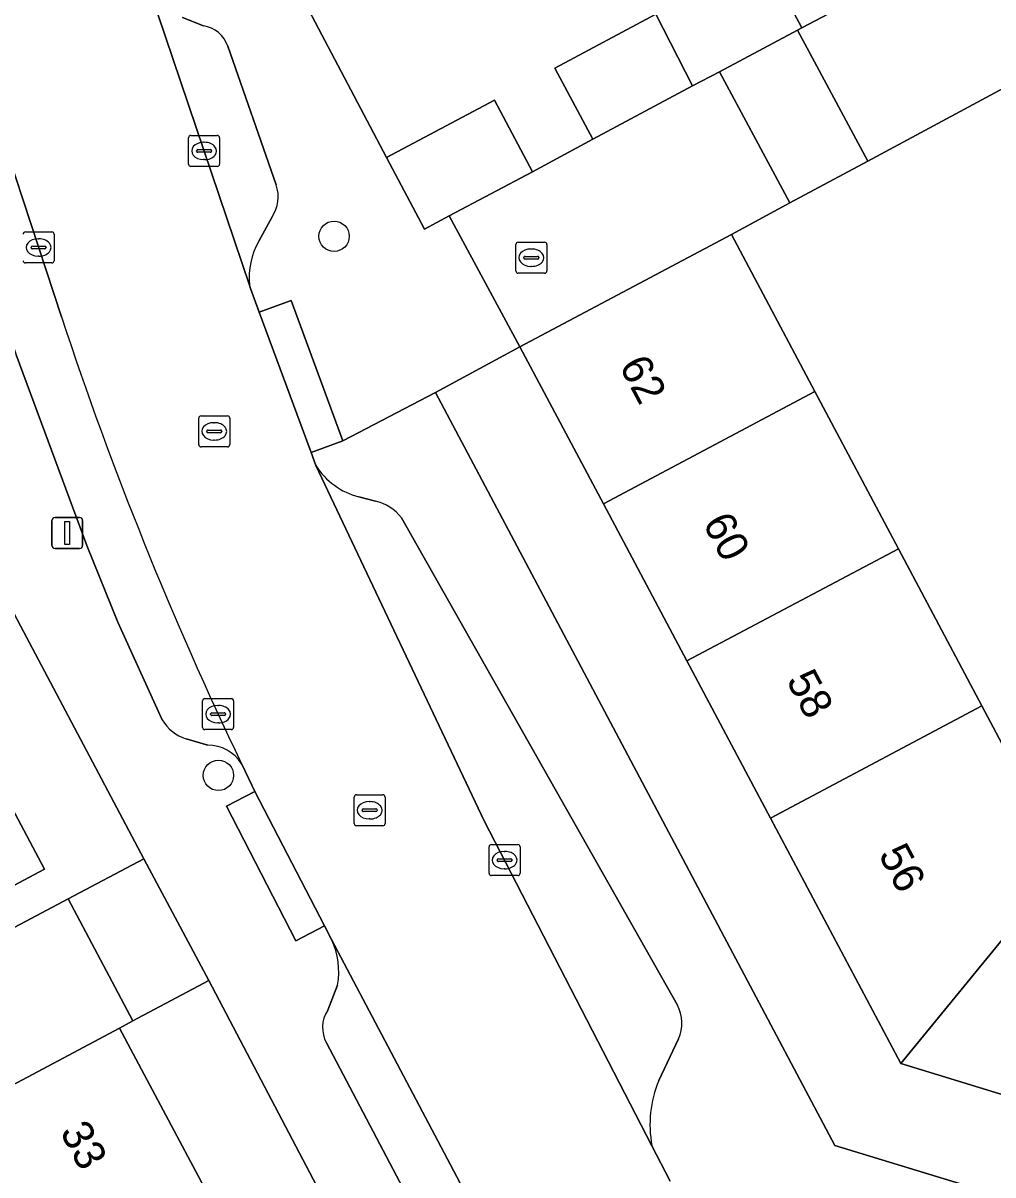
# Model space of a CAD drawing. Extents: x 160304 to 160955, y 383684 to 384161.
# Drawn here: x 160683.55 to 160714.82, y 383857.69 to 383894.83 of the extents above; entities that cross this region are included whole.
import ezdxf

# ---------------------------------------------------------------- set-up
doc = ezdxf.new("R2010")
doc.units = 0
for name, color, linetype in [('IMGEO_Boom', 7, 'Continuous'), ('IMGEO_Erf', 7, 'Continuous'), ('IMGEO_Kolk', 7, 'Continuous'), ('IMGEO_Lichtmast', 7, 'Continuous'), ('IMGEO_Pand', 7, 'Continuous'), ('IMGEO_Pand_nummerreeks', 7, 'Continuous'), ('IMGEO_Parkeervlak_open', 7, 'Continuous'), ('IMGEO_Rijbaan_lokaal_open', 7, 'Continuous'), ('IMGEO_Rioolput', 7, 'Continuous'), ('IMGEO_Voetpad_open', 7, 'Continuous')]:
    doc.layers.add(name, color=color, linetype=linetype)

msp = doc.modelspace()

# ---------------------------------------------------------------- linework, layer by layer
at = {"layer": 'IMGEO_Boom'}
for centre in [(160693.579, 383887.955), (160689.851, 383870.576)]:
    msp.add_circle(centre, 0.489, dxfattribs=at)
at = {"layer": 'IMGEO_Erf'}
for points in [[(160690.46, 383899.614), (160695.264, 383890.492), (160698.745, 383892.339), (160699.973, 383890.038), (160701.916, 383891.092), (160700.695, 383893.38), (160703.947, 383895.116)], [(160707.434, 383896.978), (160708.662, 383894.677), (160710.608, 383895.703)], [(160717.997, 383894.261), (160710.785, 383890.382), (160708.275, 383889.032), (160706.386, 383888.016), (160709.078, 383882.95), (160711.769, 383877.884), (160714.461, 383872.819), (160717.152, 383867.753)], [(160669.297, 383858.262), (160685.008, 383866.594), (160687.448, 383867.888), (160673.936, 383893.383)], [(160681.493, 383872.718), (160684.244, 383867.552), (160677.443, 383863.93)]]:
    msp.add_lwpolyline(points, dxfattribs=at)
for points in [[(160696.844, 383882.915), (160709.724, 383858.649), (160729.382, 383852.644), (160784.889, 383882.06), (160783.419, 383884.791), (160777.227, 383881.501), (160772.2, 383878.83), (160767.173, 383876.159), (160762.146, 383873.488), (160757.119, 383870.817), (160752.092, 383868.146), (160747.065, 383865.475), (160742.038, 383862.804), (160737.011, 383860.133), (160729.196, 383855.981), (160720.48, 383858.649), (160711.848, 383861.291), (160707.647, 383869.198), (160704.955, 383874.264), (160702.264, 383879.33), (160699.572, 383884.396)], [(160706.29, 383834.575), (160698.822, 383848.768), (160696.833, 383850.07), (160689.542, 383863.958), (160687.096, 383862.66), (160686.663, 383862.43), (160689.481, 383857.138), (160692.156, 383852.115), (160694.833, 383847.089), (160697.446, 383842.182), (160701.657, 383834.275), (160698.945, 383825.386), (160697.309, 383820.026), (160695.709, 383814.78), (160694.073, 383809.418), (160692.164, 383803.164), (160696.3, 383801.889)]]:
    msp.add_lwpolyline(points, close=True, dxfattribs=at)
at = {"layer": 'IMGEO_Kolk'}
for p, q in [((160688.888, 383890.28), (160688.888, 383891.132)), ((160688.963, 383891.206), (160689.815, 383891.206)), ((160689.889, 383891.132), (160689.889, 383890.28)), ((160689.147, 383890.7), (160689.147, 383890.712)), ((160689.585, 383890.663), (160689.187, 383890.663)), ((160689.19, 383890.749), (160689.588, 383890.749)), ((160689.376, 383890.986), (160689.401, 383890.986)), ((160689.631, 383890.712), (160689.631, 383890.7)), ((160689.399, 383890.426), (160689.374, 383890.426)), ((160689.815, 383890.206), (160688.963, 383890.206)), ((160683.626, 383888.095), (160684.478, 383888.095)), ((160684.039, 383887.875), (160684.064, 383887.875)), ((160684.552, 383888.021), (160684.552, 383887.169)), ((160699.437, 383886.84), (160699.437, 383887.692)), ((160699.512, 383887.766), (160700.364, 383887.766)), ((160700.438, 383887.692), (160700.438, 383886.84)), ((160683.81, 383887.589), (160683.81, 383887.601)), ((160684.248, 383887.552), (160683.85, 383887.552)), ((160683.853, 383887.638), (160684.251, 383887.638)), ((160684.062, 383887.315), (160684.037, 383887.315)), ((160684.294, 383887.601), (160684.294, 383887.589)), ((160699.739, 383887.309), (160700.137, 383887.309)), ((160699.925, 383887.546), (160699.95, 383887.546)), ((160684.478, 383887.095), (160683.626, 383887.095)), ((160699.696, 383887.26), (160699.696, 383887.272)), ((160700.134, 383887.223), (160699.736, 383887.223)), ((160699.948, 383886.986), (160699.923, 383886.986)), ((160700.18, 383887.272), (160700.18, 383887.26)), ((160700.364, 383886.766), (160699.512, 383886.766)), ((160689.34, 383872.124), (160689.34, 383872.976)), ((160689.415, 383873.05), (160690.267, 383873.05)), ((160689.828, 383872.83), (160689.853, 383872.83)), ((160690.341, 383872.976), (160690.341, 383872.124)), ((160689.599, 383872.544), (160689.599, 383872.556)), ((160690.037, 383872.507), (160689.639, 383872.507)), ((160689.642, 383872.593), (160690.04, 383872.593)), ((160690.083, 383872.556), (160690.083, 383872.544)), ((160689.851, 383872.27), (160689.826, 383872.27)), ((160690.267, 383872.05), (160689.415, 383872.05)), ((160698.649, 383868.346), (160699.501, 383868.346)), ((160698.574, 383867.42), (160698.574, 383868.272)), ((160699.062, 383868.126), (160699.087, 383868.126)), ((160699.575, 383868.272), (160699.575, 383867.42)), ((160698.833, 383867.84), (160698.833, 383867.852)), ((160699.271, 383867.803), (160698.873, 383867.803)), ((160698.876, 383867.889), (160699.274, 383867.889)), ((160699.317, 383867.852), (160699.317, 383867.84)), ((160699.501, 383867.346), (160698.649, 383867.346)), ((160699.085, 383867.566), (160699.06, 383867.566))]:
    msp.add_line(p, q, dxfattribs=at)
for points in [[(160688.888, 383890.28), (160688.888, 383891.132)], [(160688.963, 383891.206), (160689.815, 383891.206)], [(160689.889, 383891.132), (160689.889, 383890.28)], [(160689.815, 383890.206), (160688.963, 383890.206)], [(160683.626, 383888.095), (160684.478, 383888.095)], [(160684.552, 383888.021), (160684.552, 383887.169)], [(160699.437, 383886.84), (160699.437, 383887.692)], [(160699.512, 383887.766), (160700.364, 383887.766)], [(160700.438, 383887.692), (160700.438, 383886.84)], [(160684.478, 383887.095), (160683.626, 383887.095)], [(160700.364, 383886.766), (160699.512, 383886.766)], [(160689.34, 383872.124), (160689.34, 383872.976)], [(160689.415, 383873.05), (160690.267, 383873.05)], [(160690.341, 383872.976), (160690.341, 383872.124)], [(160690.267, 383872.05), (160689.415, 383872.05)], [(160698.649, 383868.346), (160699.501, 383868.346)], [(160698.574, 383867.42), (160698.574, 383868.272)], [(160699.575, 383868.272), (160699.575, 383867.42)], [(160699.501, 383867.346), (160698.649, 383867.346)]]:
    msp.add_lwpolyline(points, dxfattribs=at)
for centre, radius, start, end in [((160688.965, 383891.13), 0.0765, 91.552, 178.448), ((160688.965, 383891.13), 0.0765, 91.552, 178.448), ((160689.813, 383891.13), 0.0765, 1.552, 88.448), ((160689.813, 383891.13), 0.0765, 1.552, 88.448), ((160689.187, 383890.709), 0.0403, 85.8775, 175.7526), ((160689.184, 383890.699), 0.0366, 178.938, 274.7102), ((160689.588, 383890.706), 0.043, 264.8664, 352.4533), ((160689.592, 383890.711), 0.0386, 1.7309, 96.639), ((160688.965, 383890.282), 0.0765, 181.552, 268.448), ((160688.965, 383890.282), 0.0765, 181.552, 268.448), ((160689.813, 383890.282), 0.0765, 271.552, 358.448), ((160689.813, 383890.282), 0.0765, 271.552, 358.448), ((160683.628, 383888.019), 0.0765, 91.552, 178.448), ((160683.628, 383888.019), 0.0765, 91.552, 178.448), ((160684.476, 383888.019), 0.0765, 1.552, 88.448), ((160684.476, 383888.019), 0.0765, 1.552, 88.448), ((160699.514, 383887.69), 0.0765, 91.552, 178.448), ((160699.514, 383887.69), 0.0765, 91.552, 178.448), ((160700.362, 383887.69), 0.0765, 1.552, 88.448), ((160700.362, 383887.69), 0.0765, 1.552, 88.448), ((160683.85, 383887.598), 0.0403, 85.8775, 175.7526), ((160683.847, 383887.588), 0.0366, 178.938, 274.7102), ((160684.251, 383887.595), 0.043, 264.8664, 352.4533), ((160684.255, 383887.6), 0.0386, 1.7309, 96.639), ((160699.736, 383887.269), 0.0403, 85.8775, 175.7526), ((160700.141, 383887.271), 0.0386, 1.7309, 96.639), ((160683.628, 383887.171), 0.0765, 181.552, 268.448), ((160683.628, 383887.171), 0.0765, 181.552, 268.448), ((160684.476, 383887.171), 0.0765, 271.552, 358.448), ((160684.476, 383887.171), 0.0765, 271.552, 358.448), ((160699.733, 383887.259), 0.0366, 178.938, 274.7102), ((160700.137, 383887.266), 0.043, 264.8664, 352.4533), ((160699.514, 383886.842), 0.0765, 181.552, 268.448), ((160699.514, 383886.842), 0.0765, 181.552, 268.448), ((160700.362, 383886.842), 0.0765, 271.552, 358.448), ((160700.362, 383886.842), 0.0765, 271.552, 358.448), ((160689.417, 383872.974), 0.0765, 91.552, 178.448), ((160689.417, 383872.974), 0.0765, 91.552, 178.448), ((160690.265, 383872.974), 0.0765, 1.552, 88.448), ((160690.265, 383872.974), 0.0765, 1.552, 88.448), ((160689.639, 383872.553), 0.0403, 85.8775, 175.7526), ((160689.636, 383872.543), 0.0366, 178.938, 274.7102), ((160690.04, 383872.55), 0.043, 264.8664, 352.4533), ((160690.044, 383872.555), 0.0386, 1.7309, 96.639), ((160689.417, 383872.126), 0.0765, 181.552, 268.448), ((160689.417, 383872.126), 0.0765, 181.552, 268.448), ((160690.265, 383872.126), 0.0765, 271.552, 358.448), ((160690.265, 383872.126), 0.0765, 271.552, 358.448), ((160698.651, 383868.27), 0.0765, 91.552, 178.448), ((160698.651, 383868.27), 0.0765, 91.552, 178.448), ((160699.499, 383868.27), 0.0765, 1.552, 88.448), ((160699.499, 383868.27), 0.0765, 1.552, 88.448), ((160698.873, 383867.849), 0.0403, 85.8775, 175.7526), ((160698.87, 383867.839), 0.0366, 178.938, 274.7102), ((160699.274, 383867.846), 0.043, 264.8664, 352.4533), ((160699.278, 383867.851), 0.0386, 1.7309, 96.639), ((160698.651, 383867.422), 0.0765, 181.552, 268.448), ((160698.651, 383867.422), 0.0765, 181.552, 268.448), ((160699.499, 383867.422), 0.0765, 271.552, 358.448), ((160699.499, 383867.422), 0.0765, 271.552, 358.448)]:
    msp.add_arc(centre, radius, start, end, dxfattribs=at)
for centre, major_axis, ratio, start_param, end_param in [((160689.375, 383890.706), (-0.387, 0.002), 0.722429, 4.712389, 7.853982), ((160689.4, 383890.706), (-0.39, 0.002), 0.717154, 1.570796, 4.712389), ((160684.038, 383887.595), (-0.387, 0.002), 0.722429, 4.712389, 7.853982), ((160684.063, 383887.595), (-0.39, 0.002), 0.717154, 1.570796, 4.712389), ((160699.924, 383887.266), (-0.387, 0.002), 0.722429, 4.712389, 7.853982), ((160699.949, 383887.266), (-0.39, 0.002), 0.717154, 1.570796, 4.712389), ((160689.827, 383872.55), (-0.387, 0.002), 0.722429, 4.712389, 7.853982), ((160689.852, 383872.55), (-0.39, 0.002), 0.717154, 1.570796, 4.712389), ((160699.061, 383867.846), (-0.387, 0.002), 0.722429, 4.712389, 7.853982), ((160699.086, 383867.846), (-0.39, 0.002), 0.717154, 1.570796, 4.712389)]:
    msp.add_ellipse(centre, major_axis=major_axis, ratio=ratio, start_param=start_param, end_param=end_param, dxfattribs=at)
at = {"layer": 'IMGEO_Lichtmast'}
for p, q in [((160684.483, 383877.991), (160684.483, 383878.791)), ((160684.483, 383878.791), (160684.483, 383877.991)), ((160684.583, 383878.891), (160685.373, 383878.891)), ((160685.373, 383878.891), (160684.583, 383878.891)), ((160685.473, 383878.791), (160685.473, 383877.991)), ((160685.473, 383877.991), (160685.473, 383878.791)), ((160685.373, 383877.891), (160684.583, 383877.891)), ((160684.583, 383877.891), (160685.373, 383877.891))]:
    msp.add_line(p, q, dxfattribs=at)
msp.add_lwpolyline([(160684.903, 383878.766), (160685.053, 383878.766), (160685.053, 383878.016), (160684.903, 383878.016), (160684.903, 383878.766)], dxfattribs=at)
for centre, start, end in [((160684.583, 383878.791), 90, 180), ((160684.583, 383878.791), 90, 180), ((160685.373, 383878.791), 0, 90), ((160685.373, 383878.791), 360, 90), ((160684.583, 383877.991), 180, 270), ((160684.583, 383877.991), 180, 270), ((160685.373, 383877.991), 270, 0), ((160685.373, 383877.991), 270, 0)]:
    msp.add_arc(centre, 0.1, start, end, dxfattribs=at)
at = {"layer": 'IMGEO_Pand'}
for points in [[(160703.947, 383895.116), (160705.135, 383892.802), (160706, 383893.262), (160708.517, 383894.6), (160708.662, 383894.677), (160707.434, 383896.978)], [(160703.947, 383895.116), (160700.695, 383893.38), (160701.916, 383891.092), (160705.135, 383892.802)], [(160699.973, 383890.038), (160698.745, 383892.339), (160695.264, 383890.492), (160696.493, 383888.189), (160697.29, 383888.613)], [(160702.264, 383879.33), (160709.078, 383882.95), (160706.386, 383888.016), (160699.572, 383884.396)], [(160704.955, 383874.264), (160711.769, 383877.884), (160709.078, 383882.95), (160702.264, 383879.33)], [(160704.955, 383874.264), (160707.647, 383869.198), (160714.461, 383872.819), (160711.769, 383877.884)], [(160714.461, 383872.819), (160707.647, 383869.198), (160711.848, 383861.291), (160717.152, 383867.753)], [(160681.493, 383872.718), (160674.691, 383869.097), (160677.443, 383863.93), (160684.244, 383867.552)], [(160722.743, 383866.042), (160717.152, 383867.753), (160711.848, 383861.291), (160720.48, 383858.649)], [(160686.663, 383862.43), (160679.729, 383858.737), (160679.836, 383858.535), (160676.845, 383856.942), (160679.547, 383851.868), (160682.541, 383853.456), (160689.481, 383857.138)]]:
    msp.add_lwpolyline(points, close=True, dxfattribs=at)
at = {"layer": 'IMGEO_Parkeervlak_open'}
for points in [[(160687.649, 383895.859), (160690.85, 383886.385)], [(160689.366, 383894.741), (160688.693, 383895.008)], [(160691.71, 383889.611), (160690.152, 383894.08)], [(160680.02, 383893.885), (160683.325, 383884.133), (160685.604, 383877.988), (160686.605, 383875.512), (160688.037, 383872.362)], [(160684.791, 383885.354), (160683.057, 383890.628)], [(160691.149, 383887.796), (160691.582, 383888.583)], [(160692.989, 383880.566), (160698.422, 383869.109), (160703.825, 383858.637)], [(160694.912, 383879.415), (160694.379, 383879.555)], [(160704.648, 383863.172), (160695.75, 383878.881)], [(160688.811, 383871.752), (160689.509, 383871.549)], [(160699.57, 383851.066), (160701.279, 383850.551), (160693.499, 383865.285)], [(160693.691, 383863.815), (160693.373, 383863.003)], [(160704.049, 383860.735), (160704.685, 383862.08)], [(160693.334, 383861.949), (160698.606, 383851.929)]]:
    msp.add_lwpolyline(points, dxfattribs=at)
for centre, radius, start, end in [((160689.224, 383893.774), 0.977, 18.2275, 81.647), ((160690.642, 383889.222), 1.136, 325.7874, 20.0174), ((160693.305, 383886.602), 2.465, 151.0211, 185.0502), ((160798.565, 383922.838), 119.79, 198.23512, 205.6678), ((160694.963, 383881.82), 2.339, 212.4108, 255.5295), ((160694.61, 383878.017), 1.431, 37.1718, 77.815), ((160689.227, 383873.076), 1.388, 210.9597, 252.556), ((160689.515, 383870.273), 1.276, 32.1017, 90.2645), ((160691.262, 383864.245), 2.467, 349.9561, 24.9267), ((160703.49, 383862.586), 1.298, 337.0503, 26.8309), ((160694.228, 383862.444), 1.022, 146.8134, 208.9484), ((160707.434, 383859.313), 3.672, 157.2072, 190.6042)]:
    msp.add_arc(centre, radius, start, end, dxfattribs=at)
at = {"layer": 'IMGEO_Rijbaan_lokaal_open'}
for points in [[(160698.422, 383869.109), (160692.989, 383880.566), (160692.837, 383880.981), (160691.168, 383885.513), (160690.888, 383886.273), (160690.85, 383886.385), (160687.649, 383895.859), (160687.584, 383895.992), (160683.512, 383904.948), (160681.85, 383908.464), (160680.633, 383910.769), (160675.442, 383920.557), (160674.779, 383921.821), (160673.701, 383923.877), (160671.738, 383927.276), (160668.265, 383925.27), (160670.852, 383920.79), (160669, 383919.783), (160669.19, 383919.443)], [(160710.608, 383895.703), (160708.662, 383894.677), (160708.517, 383894.6), (160710.785, 383890.382), (160717.997, 383894.261), (160720.909, 383895.813)], [(160683.057, 383890.628), (160684.791, 383885.354)], [(160690.596, 383870.951), (160690.661, 383870.827), (160690.719, 383870.695), (160691.029, 383870.06), (160693.268, 383865.723), (160693.499, 383865.285), (160701.279, 383850.551), (160708.902, 383848.26), (160722.95, 383843.985), (160723.445, 383843.834), (160725.199, 383849.489), (160708.098, 383854.731)], [(160704.413, 383857.498), (160703.825, 383858.637), (160698.422, 383869.109)], [(160679.729, 383858.737), (160686.663, 383862.43), (160687.096, 383862.66), (160685.008, 383866.594), (160669.297, 383858.262), (160666.055, 383856.543), (160661.361, 383854.018)]]:
    msp.add_lwpolyline(points, dxfattribs=at)
for points in [[(160710.785, 383890.382), (160708.517, 383894.6), (160706, 383893.262), (160708.275, 383889.032)], [(160708.275, 383889.032), (160706, 383893.262), (160705.135, 383892.802), (160701.916, 383891.092), (160699.973, 383890.038), (160697.29, 383888.613), (160699.572, 383884.396), (160706.386, 383888.016)], [(160687.448, 383867.888), (160685.008, 383866.594), (160687.096, 383862.66), (160689.542, 383863.958)]]:
    msp.add_lwpolyline(points, close=True, dxfattribs=at)
msp.add_arc((160798.565, 383922.838), 119.79, 198.23512, 205.6678, dxfattribs=at)
at = {"layer": 'IMGEO_Rioolput'}
for p, q in [((160689.215, 383881.241), (160689.215, 383882.093)), ((160689.29, 383882.167), (160690.142, 383882.167)), ((160690.216, 383882.093), (160690.216, 383881.241)), ((160689.703, 383881.947), (160689.728, 383881.947)), ((160689.474, 383881.661), (160689.474, 383881.673)), ((160689.912, 383881.624), (160689.514, 383881.624)), ((160689.517, 383881.71), (160689.915, 383881.71)), ((160689.726, 383881.387), (160689.701, 383881.387)), ((160689.958, 383881.673), (160689.958, 383881.661)), ((160690.142, 383881.167), (160689.29, 383881.167)), ((160694.225, 383869.025), (160694.225, 383869.877)), ((160694.3, 383869.951), (160695.152, 383869.951)), ((160695.226, 383869.877), (160695.226, 383869.025)), ((160694.484, 383869.445), (160694.484, 383869.457)), ((160694.527, 383869.494), (160694.925, 383869.494)), ((160694.713, 383869.731), (160694.738, 383869.731)), ((160694.968, 383869.457), (160694.968, 383869.445)), ((160694.922, 383869.408), (160694.524, 383869.408)), ((160694.736, 383869.171), (160694.711, 383869.171)), ((160695.152, 383868.951), (160694.3, 383868.951))]:
    msp.add_line(p, q, dxfattribs=at)
for points in [[(160689.215, 383881.241), (160689.215, 383882.093)], [(160689.29, 383882.167), (160690.142, 383882.167)], [(160690.216, 383882.093), (160690.216, 383881.241)], [(160690.142, 383881.167), (160689.29, 383881.167)], [(160694.225, 383869.025), (160694.225, 383869.877)], [(160694.3, 383869.951), (160695.152, 383869.951)], [(160695.226, 383869.877), (160695.226, 383869.025)], [(160695.152, 383868.951), (160694.3, 383868.951)]]:
    msp.add_lwpolyline(points, dxfattribs=at)
for centre, radius, start, end in [((160689.292, 383882.091), 0.0765, 91.552, 178.448), ((160689.292, 383882.091), 0.0765, 91.552, 178.448), ((160690.14, 383882.091), 0.0765, 1.552, 88.448), ((160690.14, 383882.091), 0.0765, 1.552, 88.448), ((160689.514, 383881.67), 0.0403, 85.8775, 175.7526), ((160689.511, 383881.66), 0.0366, 178.938, 274.7102), ((160689.915, 383881.667), 0.043, 264.8664, 352.4533), ((160689.919, 383881.672), 0.0386, 1.7309, 96.639), ((160689.292, 383881.243), 0.0765, 181.552, 268.448), ((160689.292, 383881.243), 0.0765, 181.552, 268.448), ((160690.14, 383881.243), 0.0765, 271.552, 358.448), ((160690.14, 383881.243), 0.0765, 271.552, 358.448), ((160694.302, 383869.875), 0.0765, 91.552, 178.448), ((160694.302, 383869.875), 0.0765, 91.552, 178.448), ((160695.15, 383869.875), 0.0765, 1.552, 88.448), ((160695.15, 383869.875), 0.0765, 1.552, 88.448), ((160694.524, 383869.454), 0.0403, 85.8775, 175.7526), ((160694.929, 383869.456), 0.0386, 1.7309, 96.639), ((160694.521, 383869.444), 0.0366, 178.938, 274.7102), ((160694.925, 383869.451), 0.043, 264.8664, 352.4533), ((160694.302, 383869.027), 0.0765, 181.552, 268.448), ((160694.302, 383869.027), 0.0765, 181.552, 268.448), ((160695.15, 383869.027), 0.0765, 271.552, 358.448), ((160695.15, 383869.027), 0.0765, 271.552, 358.448)]:
    msp.add_arc(centre, radius, start, end, dxfattribs=at)
for centre, major_axis, ratio, start_param, end_param in [((160689.702, 383881.667), (-0.387, 0.002), 0.722429, 4.712389, 7.853982), ((160689.727, 383881.667), (-0.39, 0.002), 0.717154, 1.570796, 4.712389), ((160694.712, 383869.451), (-0.387, 0.002), 0.722429, 4.712389, 7.853982), ((160694.737, 383869.451), (-0.39, 0.002), 0.717154, 1.570796, 4.712389)]:
    msp.add_ellipse(centre, major_axis=major_axis, ratio=ratio, start_param=start_param, end_param=end_param, dxfattribs=at)
at = {"layer": 'IMGEO_Voetpad_open'}
for points in [[(160690.85, 383886.385), (160690.888, 383886.273), (160691.168, 383885.513), (160692.191, 383885.89), (160693.86, 383881.358), (160696.844, 383882.915), (160699.572, 383884.396), (160697.29, 383888.613), (160696.493, 383888.189), (160695.264, 383890.492), (160690.46, 383899.614)], [(160795.654, 383892.917), (160793.205, 383896.093), (160788.843, 383894.871), (160786.11, 383893.415), (160787.636, 383890.542), (160787.26, 383889.314), (160786.733, 383887.593), (160786.352, 383886.349), (160783.419, 383884.791), (160784.889, 383882.06), (160729.382, 383852.644), (160709.724, 383858.649), (160696.844, 383882.915), (160693.86, 383881.358), (160692.837, 383880.981), (160692.989, 383880.566)], [(160688.693, 383895.008), (160689.366, 383894.741)], [(160690.152, 383894.08), (160691.71, 383889.611)], [(160673.936, 383893.383), (160687.448, 383867.888), (160689.542, 383863.958), (160696.833, 383850.07), (160698.822, 383848.768), (160706.29, 383834.575)], [(160691.582, 383888.583), (160691.149, 383887.796)], [(160688.037, 383872.362), (160686.605, 383875.512), (160685.604, 383877.988), (160683.325, 383884.133)], [(160694.379, 383879.555), (160694.912, 383879.415)], [(160695.75, 383878.881), (160704.648, 383863.172)], [(160689.509, 383871.549), (160688.811, 383871.752)], [(160693.499, 383865.285), (160693.268, 383865.723), (160692.344, 383865.246), (160690.106, 383869.583), (160691.029, 383870.06), (160690.719, 383870.695), (160690.661, 383870.827), (160690.596, 383870.951)], [(160693.373, 383863.003), (160693.691, 383863.815)], [(160704.685, 383862.08), (160704.049, 383860.735)], [(160698.606, 383851.929), (160693.334, 383861.949)], [(160703.825, 383858.637), (160704.413, 383857.498)]]:
    msp.add_lwpolyline(points, dxfattribs=at)
for points in [[(160692.837, 383880.981), (160693.86, 383881.358), (160692.191, 383885.89), (160691.168, 383885.513)], [(160691.029, 383870.06), (160690.106, 383869.583), (160692.344, 383865.246), (160693.268, 383865.723)]]:
    msp.add_lwpolyline(points, close=True, dxfattribs=at)
for centre, radius, start, end in [((160689.224, 383893.774), 0.977, 18.2275, 81.647), ((160690.642, 383889.222), 1.136, 325.7874, 20.0174), ((160693.305, 383886.602), 2.465, 151.0211, 185.0502), ((160694.963, 383881.82), 2.339, 212.4108, 255.5295), ((160694.61, 383878.017), 1.431, 37.1718, 77.815), ((160689.227, 383873.076), 1.388, 210.9597, 252.556), ((160689.515, 383870.273), 1.276, 32.1017, 90.2645), ((160691.262, 383864.245), 2.467, 349.9561, 24.9267), ((160703.49, 383862.586), 1.298, 337.0503, 26.8309), ((160694.228, 383862.444), 1.022, 146.8134, 208.9484), ((160707.434, 383859.313), 3.672, 157.2072, 190.6042)]:
    msp.add_arc(centre, radius, start, end, dxfattribs=at)

# ---------------------------------------------------------------- texts
at = {"layer": 'IMGEO_Pand_nummerreeks'}
for s, rotation, p in [('62', 297.9826, (160702.755, 383883.778)), ('60', 297.9826, (160705.448, 383878.707)), ('58', 297.9826, (160708.14, 383873.641)), ('56', 297.9815, (160711.112, 383868.028)), ('33', 298.0346, (160684.727, 383859.087))]:
    msp.add_text(s, height=1, rotation=rotation, dxfattribs=at).set_placement(p)

doc.saveas('drawing.dxf')
